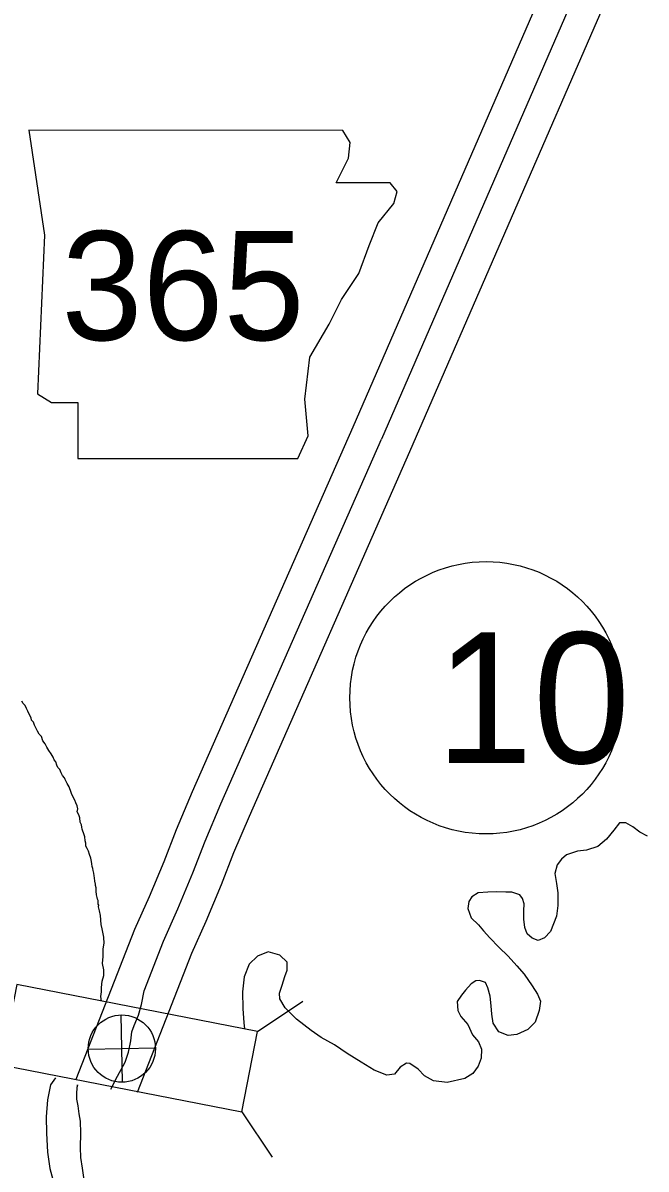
# Model space of a CAD drawing. Extents: x -83719 to 153526, y -11835 to 11446.
# Drawn here: x 1490.4 to 1591.1, y -1028.4 to -843.3 of the extents above; entities that cross this region are included whole.
import ezdxf

# ---------------------------------------------------------------- set-up
doc = ezdxf.new("R2010")
doc.units = 0
for name, color, linetype in [('Level 10', 7, 'Continuous'), ('Level 2', 7, 'Continuous'), ('Level 20', 7, 'Continuous'), ('Level 21', 7, 'Continuous'), ('Level 26', 7, 'Continuous'), ('Level 27', 7, 'Continuous'), ('Level 59', 7, 'Continuous'), ('Level 9', 7, 'Continuous')]:
    doc.layers.add(name, color=color, linetype=linetype)

msp = doc.modelspace()

# ---------------------------------------------------------------- linework, layer by layer
at = {"layer": 'Level 10'}
for points in [[(1498.99, -1013.92), (1508.48, -989.65), (1510.84, -984.39), (1513.21, -978.73), (1515.21, -973.55), (1517.8, -967.43), (1543.73, -908.5), (1575.45, -835.53)], [(1508.91, -1016.01), (1517.71, -993.52), (1520.02, -988.36), (1522.48, -982.46), (1524.48, -977.3), (1526.98, -971.39), (1552.89, -912.53), (1584.64, -839.46)]]:
    msp.add_lwpolyline(points, dxfattribs=at)
at = {"layer": 'Level 2'}
for points in [[(1591.3, -974.64), (1590.06, -973.97), (1588.91, -973.15), (1587.79, -972.51), (1586.76, -972.5), (1585.85, -973.65), (1584.65, -975.12), (1583.24, -976.32), (1581.46, -976.92), (1579.96, -977.09), (1578.21, -977.66), (1577.42, -978.38), (1576.67, -979.26), (1576.34, -980.67), (1576.6, -982.31), (1576.8, -983.81), (1576.81, -985.84), (1576.58, -987.59), (1575.6, -990.05), (1574.65, -991.07), (1573.63, -991.49), (1572.66, -991.14), (1571.87, -990.43), (1571.45, -989.4), (1571.29, -988.07), (1571.3, -986.7), (1571.34, -985.56), (1571.12, -984.73), (1570.64, -984.14), (1569.4, -983.7), (1568.4, -983.68), (1566.97, -983.65), (1565.5, -983.68), (1563.94, -983.81), (1562.89, -984.44), (1562.44, -985.22), (1562.29, -986.32), (1562.79, -987.85), (1564.01, -988.99), (1564.8, -989.91), (1565.82, -991.06), (1567.29, -992.56), (1568.78, -994), (1570.18, -995.57), (1571.34, -996.92), (1572.68, -998.83), (1573.54, -1000.18), (1574.03, -1001.31), (1573.8, -1002.78), (1573.14, -1004.67), (1571.96, -1005.89), (1570.18, -1006.67), (1568.78, -1006.86), (1567.3, -1006.23), (1566.38, -1004.84), (1566.15, -1003.41), (1566.05, -1002.04), (1565.89, -1000.51), (1565.52, -999.12), (1565.11, -998.29), (1564.17, -997.94), (1563.54, -997.99), (1562.78, -998.47), (1561.87, -999.53), (1561.25, -1000.34), (1560.54, -1001.33), (1560.64, -1002.8), (1561.16, -1003.75), (1562.25, -1005.07), (1563.02, -1006.72), (1563.97, -1007.84), (1564.46, -1009.03), (1564.43, -1010.5), (1563.92, -1011.81), (1563.08, -1012.97), (1561.8, -1013.76), (1558.91, -1014.43), (1556.71, -1014.14), (1555.29, -1013.37), (1554.27, -1012.29), (1552.92, -1011.38), (1552.35, -1011.33), (1551.33, -1011.98), (1550.42, -1013.07), (1549.16, -1013.27), (1547.11, -1012.44), (1545.02, -1011.15), (1542.79, -1009.76), (1540.73, -1008.37), (1538.57, -1007.18), (1536.95, -1006.01), (1534.58, -1004.19)], [(1534.58, -1004.19), (1532.78, -1002.39), (1531.91, -1000.94), (1531.83, -1000.01), (1532.27, -998.69), (1532.7, -997.31), (1533.08, -996.3), (1533.09, -994.97), (1531.9, -993.86), (1529.99, -993.33), (1528.27, -994.03), (1526.96, -995.3), (1526.14, -997.35), (1525.86, -999.8), (1525.91, -1002.5), (1526.06, -1004.77), (1526.18, -1005.76)], [(1495.66, -1013.69), (1494.88, -1014.8), (1494.37, -1017.25), (1494.13, -1019.96), (1494.21, -1022.6), (1494.38, -1025.7), (1494.73, -1028.33), (1495.41, -1030.69), (1496.89, -1034.13), (1498.36, -1036.14), (1498.43, -1036.21)]]:
    msp.add_lwpolyline(points, dxfattribs=at)
at = {"layer": 'Level 20'}
for p, q in [((1528.3, -1006.22), (1535.6, -1001.31)), ((1525.76, -1019.18), (1530.67, -1026.48))]:
    msp.add_line(p, q, dxfattribs=at)
msp.add_lwpolyline([(1528.3, -1006.22), (1489.44, -998.61), (1486.9, -1011.56), (1525.76, -1019.18)], close=True, dxfattribs=at)
at = {"layer": 'Level 21'}
msp.add_lwpolyline([(1491.37, -860.63), (1493.9, -877.55), (1492.78, -903.21), (1495.03, -904.62), (1499.26, -904.62), (1499.26, -913.64), (1534.79, -913.64), (1536.48, -909.98), (1535.92, -904.05), (1536.76, -897.29), (1539.86, -891.93), (1541.84, -887.98), (1544.66, -883.75), (1546.35, -879.24), (1547.76, -875.58), (1550.3, -872.47), (1550.86, -870.5), (1549.73, -869.09), (1540.99, -869.09), (1542.97, -865.14), (1543.25, -862.61), (1542.08, -860.66)], close=True, dxfattribs=at)
at = {"layer": 'Level 26'}
for p, q in [((1506.5, -1014.37), (1506.25, -1003.52)), ((1500.95, -1009.07), (1511.8, -1008.82))]:
    msp.add_line(p, q, dxfattribs=at)
msp.add_circle((1506.38, -1008.95), 5.43, dxfattribs=at)
at = {"layer": 'Level 27'}
msp.add_circle((1565.21, -952.29), 22, dxfattribs=at)
at = {"layer": 'Level 59'}
for points in [[(1580.05, -837.5), (1548.31, -910.51)], [(1509.96, -999.61), (1513.1, -991.59), (1515.43, -986.38), (1517.85, -980.59), (1519.84, -975.43), (1522.39, -969.41), (1548.31, -910.51)], [(1504.6, -1015.51), (1505.68, -1013.43), (1506.9, -1011.13), (1507.47, -1009.55), (1507.83, -1007.7), (1507.97, -1006.23), (1508.38, -1005.22), (1509.08, -1003.53), (1509.57, -1001.82), (1509.96, -999.61)]]:
    msp.add_lwpolyline(points, dxfattribs=at)
at = {"layer": 'Level 9'}
for points in [[(1503.45, -990.96), (1503.19, -989.59), (1503.04, -988.93), (1502.95, -987.46), (1502.76, -986.73), (1502.62, -986.06), (1502.65, -985.8), (1502.57, -985.6), (1502.57, -985.23), (1502.53, -985.03), (1502.46, -984.83), (1502.42, -984.53), (1502.31, -984.13), (1502.23, -983.53), (1502.23, -983.23), (1502.22, -983), (1502.15, -982.6), (1502.11, -982.4), (1502.03, -981.9), (1501.95, -981.37), (1501.91, -981.07), (1501.87, -980.63), (1501.76, -980.2), (1501.72, -979.84), (1501.58, -979.54), (1501.54, -979.1), (1501.5, -978.74), (1501.39, -978.17), (1501.14, -977.61), (1500.97, -977.08), (1500.79, -976.65), (1500.58, -976.25), (1500.57, -975.78), (1500.46, -975.42), (1500.38, -974.75), (1500.28, -974.45), (1500.17, -974.12), (1500.07, -973.86), (1499.96, -973.53), (1499.92, -973.19), (1499.88, -972.79), (1499.67, -972.36), (1499.62, -971.66), (1499.41, -971.2), (1499.17, -970.7), (1499.26, -970.23), (1499.18, -969.73), (1498.97, -969.27), (1498.76, -968.81), (1498.45, -968.21), (1498.27, -967.75), (1498.1, -967.25), (1497.99, -966.99), (1497.85, -966.69), (1497.54, -966.13), (1497.37, -965.83), (1497.23, -965.5), (1497.12, -965.2), (1496.81, -964.84), (1496.6, -964.41), (1496.36, -963.88), (1496.05, -963.55), (1495.88, -963.16), (1495.73, -962.66), (1495.46, -962.3), (1495.29, -961.86), (1494.98, -961.37), (1494.6, -960.78), (1494.25, -960.25), (1493.97, -959.72), (1493.63, -959.26), (1493.38, -958.56), (1493.04, -958.17), (1492.77, -957.68), (1492.49, -957.15), (1492.28, -956.72), (1492.1, -956.25), (1491.8, -955.89), (1491.72, -955.53), (1491.41, -954.93), (1491.2, -954.47), (1490.99, -954), (1490.75, -953.54), (1490.44, -953.21), (1490.23, -952.85)], [(1503.1, -1001.31), (1502.98, -1000.52), (1503.1, -999.79), (1503.12, -999.08), (1503.2, -998.08), (1503.45, -997.14), (1503.46, -996.24), (1503.27, -995.2), (1503.38, -994.07), (1503.36, -992.83), (1503.51, -991.93), (1503.46, -991.02)], [(1503.46, -991.02), (1503.45, -990.96)], [(1502.6, -1040.65), (1502.09, -1037.25), (1501.39, -1034.73), (1500.8, -1032.64), (1500.39, -1030.91), (1500.02, -1028.28), (1499.78, -1026.55), (1499.7, -1024.94), (1499.77, -1022.6), (1499.72, -1020.66), (1499.46, -1019.5), (1499.32, -1018.2), (1499.09, -1017.1), (1499.1, -1016.03), (1499.2, -1014.79), (1499.11, -1015.3)]]:
    msp.add_lwpolyline(points, dxfattribs=at)

# ---------------------------------------------------------------- texts
at = {"layer": 'Level 21'}
msp.add_text('365', height=17.6, dxfattribs=at).set_placement((1496.63, -894.51))
at = {"layer": 'Level 27'}
msp.add_text('10', height=21.12, dxfattribs=at).set_placement((1557.08, -962.85))

doc.saveas('drawing.dxf')
